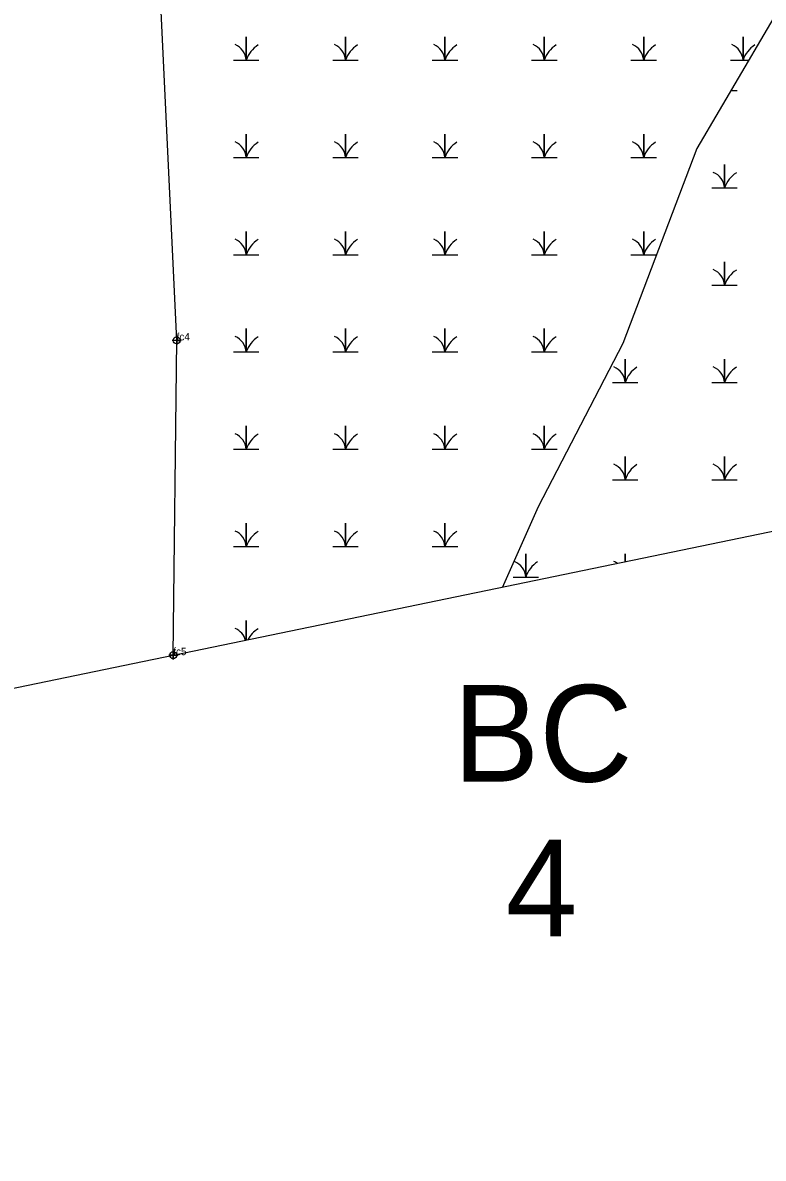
# Model space of a CAD drawing. Extents: x 2071991 to 2268989, y 436479 to 469629.
# Drawn here: x 2262056 to 2262557, y 440298 to 441066 of the extents above; entities that cross this region are included whole.
import ezdxf

# ---------------------------------------------------------------- set-up
doc = ezdxf.new("R2010")
doc.units = 0
for name, color, linetype in [('approx_PSA', 7, 'Continuous'), ('Default', 7, 'Continuous'), ('Exist Environmental Wetland Boundary', 7, 'Continuous'), ('Exist Environmental Wetland Boundary Cogo Comment', 7, 'Continuous'), ('Exist Environmental Wetland Boundary Cogo Point CELL', 7, 'Continuous'), ('Exist Hydro Jurisdictional Stream or Body of Water NEU Mitigable', 7, 'Continuous'), ('Exist Hydro Swamp or Marsh', 7, 'Continuous')]:
    doc.layers.add(name, color=color, linetype=linetype)

msp = doc.modelspace()

# ---------------------------------------------------------------- linework, layer by layer
at = {"layer": 'approx_PSA'}
msp.add_line((2263278.85, 440869.68), (2260511.51, 440298.14), dxfattribs=at)
at = {"layer": 'Exist Environmental Wetland Boundary'}
msp.add_line((2262157.85, 440638.3), (2262157.85, 440638.3), dxfattribs=at)
msp.add_lwpolyline([(2262157.75, 440638.14), (2262157.85, 440638.3), (2262160.14, 440851.12), (2262143.21, 441210.89), (2262205.64, 441464.68), (2262743.47, 441950.73)], dxfattribs=at)
at = {"layer": 'Exist Environmental Wetland Boundary Cogo Point CELL'}
for points in [[(2262160.14, 440854.12), (2262160.14, 440848.12), (2262160.14, 440851.12), (2262163.14, 440851.12), (2262157.14, 440851.12)], [(2262157.85, 440641.3), (2262157.85, 440635.3), (2262157.85, 440638.3), (2262160.85, 440638.3), (2262154.85, 440638.3)]]:
    msp.add_lwpolyline(points, dxfattribs=at)
for centre in [(2262160.14, 440851.12), (2262157.85, 440638.3)]:
    msp.add_circle(centre, 2.34, dxfattribs=at)
at = {"layer": 'Exist Hydro Jurisdictional Stream or Body of Water NEU Mitigable'}
msp.add_lwpolyline([(2263381.12, 441956.41), (2263319.77, 441852.83), (2263265.31, 441807.41), (2263142.76, 441712.03), (2263024.75, 441607.57), (2262870.43, 441480.39), (2262729.73, 441316.88), (2262602.64, 441135.21), (2262511.87, 440980.78), (2262461.94, 440849.06), (2262404.53, 440738.7), (2262380.39, 440683.93)], dxfattribs=at)
at = {"layer": 'Exist Hydro Swamp or Marsh'}
msp.add_line((2262534.94, 441020.04), (2262539.25, 441020.04), dxfattribs=at)
for points in [[(2262198.58, 441040.63), (2262207.18, 441040.63), (2262207.18, 441056.41), (2262207.18, 441040.63), (2262215.78, 441040.63)], [(2262265.78, 441040.63), (2262274.39, 441040.63), (2262274.39, 441056.41), (2262274.39, 441040.63), (2262282.99, 441040.63)], [(2262332.99, 441040.63), (2262341.59, 441040.63), (2262341.59, 441056.41), (2262341.59, 441040.63), (2262350.19, 441040.63)], [(2262400.19, 441040.63), (2262408.79, 441040.63), (2262408.79, 441056.41), (2262408.79, 441040.63), (2262417.39, 441040.63)], [(2262467.39, 441040.63), (2262476, 441040.63), (2262476, 441056.41), (2262476, 441040.63), (2262484.6, 441040.63)], [(2262534.6, 441040.63), (2262543.2, 441040.63), (2262543.2, 441056.41), (2262543.2, 441040.63), (2262547.05, 441040.63)], [(2262198.58, 440974.85), (2262207.18, 440974.85), (2262207.18, 440990.63), (2262207.18, 440974.85), (2262215.78, 440974.85)], [(2262265.78, 440974.85), (2262274.39, 440974.85), (2262274.39, 440990.63), (2262274.39, 440974.85), (2262282.99, 440974.85)], [(2262332.99, 440974.85), (2262341.59, 440974.85), (2262341.59, 440990.63), (2262341.59, 440974.85), (2262350.19, 440974.85)], [(2262400.19, 440974.85), (2262408.79, 440974.85), (2262408.79, 440990.63), (2262408.79, 440974.85), (2262417.39, 440974.85)], [(2262467.39, 440974.85), (2262476, 440974.85), (2262476, 440990.63), (2262476, 440974.85), (2262484.6, 440974.85)], [(2262522.04, 440954.26), (2262530.65, 440954.26), (2262530.65, 440970.04), (2262530.65, 440954.26), (2262539.25, 440954.26)], [(2262198.58, 440909.07), (2262207.18, 440909.07), (2262207.18, 440924.85), (2262207.18, 440909.07), (2262215.78, 440909.07)], [(2262265.78, 440909.07), (2262274.39, 440909.07), (2262274.39, 440924.85), (2262274.39, 440909.07), (2262282.99, 440909.07)], [(2262332.99, 440909.07), (2262341.59, 440909.07), (2262341.59, 440924.85), (2262341.59, 440909.07), (2262350.19, 440909.07)], [(2262400.19, 440909.07), (2262408.79, 440909.07), (2262408.79, 440924.85), (2262408.79, 440909.07), (2262417.39, 440909.07)], [(2262467.39, 440909.07), (2262476, 440909.07), (2262476, 440924.85), (2262476, 440909.07), (2262484.6, 440909.07)], [(2262522.04, 440888.48), (2262530.65, 440888.48), (2262530.65, 440904.26), (2262530.65, 440888.48), (2262539.25, 440888.48)], [(2262198.58, 440843.29), (2262207.18, 440843.29), (2262207.18, 440859.07), (2262207.18, 440843.29), (2262215.78, 440843.29)], [(2262265.78, 440843.29), (2262274.39, 440843.29), (2262274.39, 440859.07), (2262274.39, 440843.29), (2262282.99, 440843.29)], [(2262332.99, 440843.29), (2262341.59, 440843.29), (2262341.59, 440859.07), (2262341.59, 440843.29), (2262350.19, 440843.29)], [(2262400.19, 440843.29), (2262408.79, 440843.29), (2262408.79, 440859.07), (2262408.79, 440843.29), (2262417.39, 440843.29)], [(2262454.84, 440822.7), (2262463.44, 440822.7), (2262463.44, 440838.48), (2262463.44, 440822.7), (2262472.04, 440822.7)], [(2262522.04, 440822.7), (2262530.65, 440822.7), (2262530.65, 440838.48), (2262530.65, 440822.7), (2262539.25, 440822.7)], [(2262198.58, 440777.51), (2262207.18, 440777.51), (2262207.18, 440793.29), (2262207.18, 440777.51), (2262215.78, 440777.51)], [(2262265.78, 440777.51), (2262274.39, 440777.51), (2262274.39, 440793.29), (2262274.39, 440777.51), (2262282.99, 440777.51)], [(2262332.99, 440777.51), (2262341.59, 440777.51), (2262341.59, 440793.29), (2262341.59, 440777.51), (2262350.19, 440777.51)], [(2262400.19, 440777.51), (2262408.79, 440777.51), (2262408.79, 440793.29), (2262408.79, 440777.51), (2262417.39, 440777.51)], [(2262454.84, 440756.92), (2262463.44, 440756.92), (2262463.44, 440772.7), (2262463.44, 440756.92), (2262472.04, 440756.92)], [(2262522.04, 440756.92), (2262530.65, 440756.92), (2262530.65, 440772.7), (2262530.65, 440756.92), (2262539.25, 440756.92)], [(2262198.58, 440711.73), (2262207.18, 440711.73), (2262207.18, 440727.51), (2262207.18, 440711.73), (2262215.78, 440711.73)], [(2262265.78, 440711.73), (2262274.39, 440711.73), (2262274.39, 440727.51), (2262274.39, 440711.73), (2262282.99, 440711.73)], [(2262332.99, 440711.73), (2262341.59, 440711.73), (2262341.59, 440727.51), (2262341.59, 440711.73), (2262350.19, 440711.73)], [(2262387.64, 440691.14), (2262396.24, 440691.14), (2262396.24, 440706.92), (2262396.24, 440691.14), (2262404.84, 440691.14)], [(2262463.44, 440701.28), (2262463.44, 440706.92), (2262463.44, 440701.28)], [(2262207.18, 440648.35), (2262207.18, 440661.73), (2262207.18, 440648.35)]]:
    msp.add_lwpolyline(points, dxfattribs=at)
for centre, radius, start, end in [((2262194.92, 441039.74), 12.3, 4.14034, 67.53497), ((2262225.42, 441034.57), 19.22, 122.12745, 161.62219), ((2262262.12, 441039.74), 12.3, 4.14034, 67.53497), ((2262292.63, 441034.57), 19.22, 122.12745, 161.62219), ((2262329.32, 441039.74), 12.3, 4.14034, 67.53497), ((2262359.83, 441034.57), 19.22, 122.12745, 161.62219), ((2262396.53, 441039.74), 12.3, 4.14034, 67.53497), ((2262427.03, 441034.57), 19.22, 122.12745, 161.62219), ((2262463.73, 441039.74), 12.3, 4.14034, 67.53497), ((2262494.24, 441034.57), 19.22, 122.12745, 161.62219), ((2262530.93, 441039.74), 12.3, 4.14034, 67.53497), ((2262561.44, 441034.57), 19.22, 122.12745, 161.62219), ((2262194.92, 440973.96), 12.3, 4.14034, 67.53497), ((2262225.42, 440968.79), 19.22, 122.12745, 161.62219), ((2262262.12, 440973.96), 12.3, 4.14034, 67.53497), ((2262292.63, 440968.79), 19.22, 122.12745, 161.62219), ((2262329.32, 440973.96), 12.3, 4.14034, 67.53497), ((2262359.83, 440968.79), 19.22, 122.12745, 161.62219), ((2262396.53, 440973.96), 12.3, 4.14034, 67.53497), ((2262427.03, 440968.79), 19.22, 122.12745, 161.62219), ((2262463.73, 440973.96), 12.3, 4.14034, 67.53497), ((2262494.24, 440968.79), 19.22, 122.12745, 161.62219), ((2262518.38, 440953.37), 12.3, 4.14034, 67.53497), ((2262548.89, 440948.2), 19.22, 122.12745, 161.62219), ((2262194.92, 440908.18), 12.3, 4.14034, 67.53497), ((2262225.42, 440903.01), 19.22, 122.12745, 161.62219), ((2262262.12, 440908.18), 12.3, 4.14034, 67.53497), ((2262292.63, 440903.01), 19.22, 122.12745, 161.62219), ((2262329.32, 440908.18), 12.3, 4.14034, 67.53497), ((2262359.83, 440903.01), 19.22, 122.12745, 161.62219), ((2262396.53, 440908.18), 12.3, 4.14034, 67.53497), ((2262427.03, 440903.01), 19.22, 122.12745, 161.62219), ((2262463.73, 440908.18), 12.3, 4.14034, 67.53497), ((2262494.24, 440903.01), 19.22, 122.12745, 161.62219), ((2262518.38, 440887.59), 12.3, 4.14034, 67.53497), ((2262548.89, 440882.42), 19.22, 122.12745, 161.62219), ((2262194.92, 440842.4), 12.3, 4.14034, 67.53497), ((2262225.42, 440837.23), 19.22, 122.12745, 161.62219), ((2262262.12, 440842.4), 12.3, 4.14034, 67.53497), ((2262292.63, 440837.23), 19.22, 122.12745, 161.62219), ((2262329.32, 440842.4), 12.3, 4.14034, 67.53497), ((2262359.83, 440837.23), 19.22, 122.12745, 161.62219), ((2262396.53, 440842.4), 12.3, 4.14034, 67.53497), ((2262427.03, 440837.23), 19.22, 122.12745, 161.62219), ((2262451.18, 440821.81), 12.3, 4.14034, 67.53497), ((2262481.68, 440816.64), 19.22, 122.12745, 161.62219), ((2262518.38, 440821.81), 12.3, 4.14034, 67.53497), ((2262548.89, 440816.64), 19.22, 122.12745, 161.62219), ((2262194.92, 440776.62), 12.3, 4.14034, 67.53497), ((2262225.42, 440771.45), 19.22, 122.12745, 161.62219), ((2262262.12, 440776.62), 12.3, 4.14034, 67.53497), ((2262292.63, 440771.45), 19.22, 122.12745, 161.62219), ((2262329.32, 440776.62), 12.3, 4.14034, 67.53497), ((2262359.83, 440771.45), 19.22, 122.12745, 161.62219), ((2262396.53, 440776.62), 12.3, 4.14034, 67.53497), ((2262427.03, 440771.45), 19.22, 122.12745, 161.62219), ((2262451.18, 440756.03), 12.3, 4.14034, 67.53497), ((2262481.68, 440750.86), 19.22, 122.12745, 161.62219), ((2262518.38, 440756.03), 12.3, 4.14034, 67.53497), ((2262548.89, 440750.86), 19.22, 122.12745, 161.62219), ((2262194.92, 440710.84), 12.3, 4.14034, 67.53497), ((2262225.42, 440705.67), 19.22, 122.12745, 161.62219), ((2262262.12, 440710.84), 12.3, 4.14034, 67.53497), ((2262292.63, 440705.67), 19.22, 122.12745, 161.62219), ((2262329.32, 440710.84), 12.3, 4.14034, 67.53497), ((2262359.83, 440705.67), 19.22, 122.12745, 161.62219), ((2262383.97, 440690.25), 12.3, 4.14034, 67.53497), ((2262414.48, 440685.08), 19.22, 122.12745, 161.62219), ((2262451.18, 440690.25), 12.3, 54.23251, 67.53497), ((2262194.92, 440645.06), 12.3, 15.12405, 67.53497), ((2262225.42, 440639.89), 19.22, 122.12745, 153.12678)]:
    msp.add_arc(centre, radius, start, end, dxfattribs=at)

# ---------------------------------------------------------------- texts
at = {"layer": 'Default'}
for s, p in [('BC', (2262347.08, 440552.8)), ('BC', (2262347.08, 440552.8)), ('4', (2262382.56, 440448.26)), ('4', (2262382.56, 440448.26))]:
    msp.add_text(s, height=65.34, dxfattribs=at).set_placement(p)
at = {"layer": 'Exist Environmental Wetland Boundary Cogo Comment'}
for s, p in [('fc4', (2262160.14, 440851.12)), ('fc5', (2262157.85, 440638.3))]:
    msp.add_text(s, height=5, dxfattribs=at).set_placement(p)

doc.saveas('drawing.dxf')
